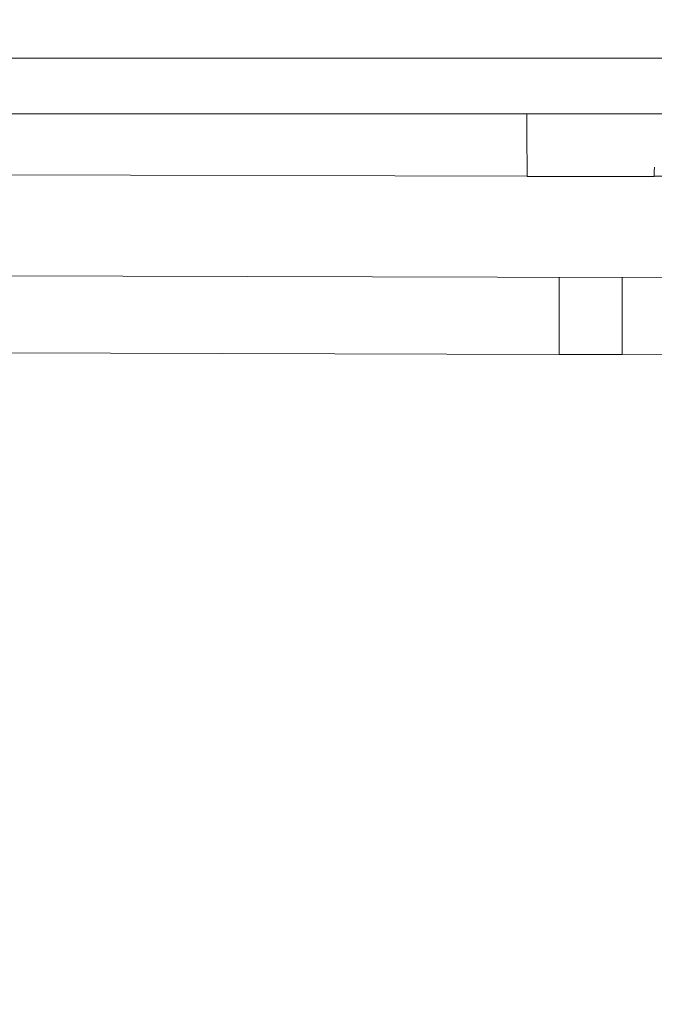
# Model space of a CAD drawing. Header units: millimetres. Extents: x -30280 to 309309, y -17460 to 4378.
# Tile 472 of 656: x 149061 to 149192, y -14654 to -14450. Entities that reach past the tile are written whole.
import ezdxf

# ---------------------------------------------------------------- set-up
doc = ezdxf.new("R2010")
doc.units = ezdxf.units.MM
doc.header["$MEASUREMENT"] = 0
doc.linetypes.add('Wipeout_Contour', pattern=[1000, 0, -1000])
doc.layers.add('P1_PLANTA PRIMERA_4_Nuevo_08_E_Envans secs', color=7, linetype='Continuous')
doc.layers.add('P1_PLANTA PRIMERA_4_Nuevo_09_EI_Mobiliari general', color=7, linetype='Continuous')
doc.layers.add('P1_PLANTA PRIMERA_4_Nuevo_09_EI_Mobiliari general_Pluma_Nº__1', color=7, linetype='Continuous', lineweight=5)

msp = doc.modelspace()

# ---------------------------------------------------------------- wipeouts: each hides what was drawn before it
at = {"color": 254, "linetype": 'Wipeout_Contour', "lineweight": 0, "ltscale": 599509.053032}
msp.add_wipeout([(148953.93, -14450.53), (148953.93, -14452.11), (149403.93, -14452.11), (149403.93, -14450.53)], dxfattribs=at).dxf.layer = 'P1_PLANTA PRIMERA_4_Nuevo_09_EI_Mobiliari general'
at = {"color": 254, "linetype": 'Wipeout_Contour', "lineweight": 0, "ltscale": 599513.938598}
msp.add_wipeout([(148953.93, -14458.21), (148953.93, -14469.75), (149403.93, -14469.75), (149403.93, -14458.21)], dxfattribs=at).dxf.layer = 'P1_PLANTA PRIMERA_4_Nuevo_09_EI_Mobiliari general'
at = {"color": 254, "linetype": 'Wipeout_Contour', "lineweight": 0, "ltscale": 4196670.270934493}
msp.add_wipeout([(148991.82, -14505.3), (148997.83, -14503.7), (149003.49, -14503.22), (149178.93, -14503.68), (149354.37, -14503.2), (149360.03, -14503.7), (149365.58, -14505.15), (149364.46, -14496.36), (149363.69, -14493.5), (149362.44, -14490.8), (149360.73, -14488.37), (149358.63, -14486.28), (149356.2, -14484.58), (149353.5, -14483.33), (149350.63, -14482.57), (149347.67, -14482.32), (149192.12, -14482.73), (149178.93, -14482.76), (149165.74, -14482.8), (149010.18, -14482.29), (149007.23, -14482.57), (149004.36, -14483.33), (149001.66, -14484.58), (148999.23, -14486.28), (148997.12, -14488.37), (148995.42, -14490.8), (148994.16, -14493.5), (148993.39, -14496.36)], dxfattribs=at).dxf.layer = 'P1_PLANTA PRIMERA_4_Nuevo_09_EI_Mobiliari general'
at = {"color": 254, "linetype": 'Wipeout_Contour', "lineweight": 0, "ltscale": 599521.159057}
msp.add_wipeout([(149172.4, -14515.7), (149172.41, -14516.84), (149178.93, -14516.82), (149178.93, -14515.68)], dxfattribs=at).dxf.layer = 'P1_PLANTA PRIMERA_4_Nuevo_09_EI_Mobiliari general'

# ---------------------------------------------------------------- next in the draw order: wipeouts: each hides what was drawn before it
at = {"color": 254, "linetype": 'Wipeout_Contour', "lineweight": 0, "ltscale": 599509.857857}
msp.add_wipeout([(148953.93, -14452.11), (148953.93, -14454.7), (149403.93, -14454.7), (149403.93, -14452.11)], dxfattribs=at).dxf.layer = 'P1_PLANTA PRIMERA_4_Nuevo_09_EI_Mobiliari general'
at = {"color": 254, "linetype": 'Wipeout_Contour', "lineweight": 0, "ltscale": 449468.687161}
msp.add_wipeout([(149010.16, -14469.75), (149178.93, -14470.76), (149178.93, -14469.75)], dxfattribs=at).dxf.layer = 'P1_PLANTA PRIMERA_4_Nuevo_09_EI_Mobiliari general'
at = {"color": 254, "linetype": 'Wipeout_Contour', "lineweight": 0, "ltscale": 449995.701662}
msp.add_wipeout([(149354.37, -14503.32), (149178.93, -14503.8), (149354.37, -14503.68)], dxfattribs=at).dxf.layer = 'P1_PLANTA PRIMERA_4_Nuevo_09_EI_Mobiliari general'
at = {"color": 254, "linetype": 'Wipeout_Contour', "lineweight": 0, "ltscale": 449643.834677}
msp.add_wipeout([(149178.93, -14516.82), (149172.41, -14516.84), (149178.93, -14517.81)], dxfattribs=at).dxf.layer = 'P1_PLANTA PRIMERA_4_Nuevo_09_EI_Mobiliari general'

# ---------------------------------------------------------------- next in the draw order: wipeouts: each hides what was drawn before it
at = {"color": 254, "linetype": 'Wipeout_Contour', "lineweight": 0, "ltscale": 599511.034727}
msp.add_wipeout([(148953.93, -14454.7), (148953.93, -14458.21), (149403.93, -14458.21), (149403.93, -14454.7)], dxfattribs=at).dxf.layer = 'P1_PLANTA PRIMERA_4_Nuevo_09_EI_Mobiliari general'
at = {"color": 254, "linetype": 'Wipeout_Contour', "lineweight": 0, "ltscale": 599180.729726}
msp.add_wipeout([(149010.15, -14470.29), (149010.15, -14471.56), (149178.93, -14472.03), (149178.93, -14470.76)], dxfattribs=at).dxf.layer = 'P1_PLANTA PRIMERA_4_Nuevo_09_EI_Mobiliari general'
at = {"color": 254, "linetype": 'Wipeout_Contour', "lineweight": 0, "ltscale": 449995.836639}
msp.add_wipeout([(149354.37, -14503.68), (149178.93, -14504.16), (149354.37, -14504.27)], dxfattribs=at).dxf.layer = 'P1_PLANTA PRIMERA_4_Nuevo_09_EI_Mobiliari general'
at = {"color": 254, "linetype": 'Wipeout_Contour', "lineweight": 0, "ltscale": 449644.106752}
msp.add_wipeout([(149178.93, -14517.81), (149172.41, -14517.82), (149178.93, -14518.61)], dxfattribs=at).dxf.layer = 'P1_PLANTA PRIMERA_4_Nuevo_09_EI_Mobiliari general'

# ---------------------------------------------------------------- next in the draw order: wipeouts: each hides what was drawn before it
at = {"color": 254, "linetype": 'Wipeout_Contour', "lineweight": 0, "ltscale": 599181.289098}
msp.add_wipeout([(149010.15, -14471.56), (149010.21, -14472.9), (149178.93, -14473.38), (149178.93, -14472.03)], dxfattribs=at).dxf.layer = 'P1_PLANTA PRIMERA_4_Nuevo_09_EI_Mobiliari general'
at = {"color": 254, "linetype": 'Wipeout_Contour', "lineweight": 0, "ltscale": 449996.009766}
msp.add_wipeout([(149354.37, -14504.27), (149178.93, -14504.75), (149354.37, -14505.07)], dxfattribs=at).dxf.layer = 'P1_PLANTA PRIMERA_4_Nuevo_09_EI_Mobiliari general'
at = {"color": 254, "linetype": 'Wipeout_Contour', "lineweight": 0, "ltscale": 449644.322309}
msp.add_wipeout([(149178.93, -14518.61), (149172.41, -14518.62), (149178.93, -14519.2)], dxfattribs=at).dxf.layer = 'P1_PLANTA PRIMERA_4_Nuevo_09_EI_Mobiliari general'

# ---------------------------------------------------------------- next in the draw order: wipeouts: each hides what was drawn before it
at = {"color": 254, "linetype": 'Wipeout_Contour', "lineweight": 0, "ltscale": 599852.236408}
msp.add_wipeout([(149347.7, -14469.75), (149178.93, -14469.75), (149178.93, -14470.76), (149347.7, -14470.29)], dxfattribs=at).dxf.layer = 'P1_PLANTA PRIMERA_4_Nuevo_09_EI_Mobiliari general'
at = {"color": 254, "linetype": 'Wipeout_Contour', "lineweight": 0, "ltscale": 898746.337019}
msp.add_wipeout([(149010.15, -14472.93), (149010.21, -14474.29), (149165.72, -14474.73), (149165.71, -14473.41), (149178.93, -14473.38), (149010.15, -14472.9)], dxfattribs=at).dxf.layer = 'P1_PLANTA PRIMERA_4_Nuevo_09_EI_Mobiliari general'
at = {"color": 254, "linetype": 'Wipeout_Contour', "lineweight": 0, "ltscale": 449996.252659}
msp.add_wipeout([(149354.37, -14505.07), (149178.93, -14505.55), (149354.38, -14506.05)], dxfattribs=at).dxf.layer = 'P1_PLANTA PRIMERA_4_Nuevo_09_EI_Mobiliari general'
at = {"color": 254, "linetype": 'Wipeout_Contour', "lineweight": 0, "ltscale": 449644.475535}
msp.add_wipeout([(149178.93, -14519.2), (149172.41, -14519.21), (149178.93, -14519.56)], dxfattribs=at).dxf.layer = 'P1_PLANTA PRIMERA_4_Nuevo_09_EI_Mobiliari general'

# ---------------------------------------------------------------- next in the draw order: wipeouts: each hides what was drawn before it
at = {"color": 254, "linetype": 'Wipeout_Contour', "lineweight": 0, "ltscale": 599852.680582}
msp.add_wipeout([(149347.7, -14470.29), (149178.93, -14470.76), (149178.93, -14472.03), (149347.71, -14471.56)], dxfattribs=at).dxf.layer = 'P1_PLANTA PRIMERA_4_Nuevo_09_EI_Mobiliari general'
at = {"color": 254, "linetype": 'Wipeout_Contour', "lineweight": 0, "ltscale": 749035.265608}
msp.add_wipeout([(149010.21, -14474.29), (149010.2, -14475.68), (149165.72, -14476.12), (149165.72, -14474.8), (149178.93, -14474.76)], dxfattribs=at).dxf.layer = 'P1_PLANTA PRIMERA_4_Nuevo_09_EI_Mobiliari general'
at = {"color": 254, "linetype": 'Wipeout_Contour', "lineweight": 0, "ltscale": 449298.381287}
msp.add_wipeout([(149003.48, -14504.27), (149178.93, -14504.75), (149003.49, -14503.68)], dxfattribs=at).dxf.layer = 'P1_PLANTA PRIMERA_4_Nuevo_09_EI_Mobiliari general'
at = {"color": 254, "linetype": 'Wipeout_Contour', "lineweight": 0, "ltscale": 599879.76362}
msp.add_wipeout([(149354.38, -14506.05), (149178.93, -14506.54), (149178.93, -14507.68), (149354.38, -14507.2)], dxfattribs=at).dxf.layer = 'P1_PLANTA PRIMERA_4_Nuevo_09_EI_Mobiliari general'

# ---------------------------------------------------------------- next in the draw order: wipeouts: each hides what was drawn before it
at = {"color": 254, "linetype": 'Wipeout_Contour', "lineweight": 0, "ltscale": 749899.729346}
msp.add_wipeout([(149347.71, -14471.56), (149178.93, -14472.03), (149178.93, -14473.38), (149347.65, -14472.9), (149347.64, -14471.58)], dxfattribs=at).dxf.layer = 'P1_PLANTA PRIMERA_4_Nuevo_09_EI_Mobiliari general'
at = {"color": 254, "linetype": 'Wipeout_Contour', "lineweight": 0, "ltscale": 599156.634985}
msp.add_wipeout([(149010.2, -14477.03), (149165.72, -14477.46), (149165.72, -14476.19), (149010.2, -14475.68)], dxfattribs=at).dxf.layer = 'P1_PLANTA PRIMERA_4_Nuevo_09_EI_Mobiliari general'
at = {"color": 254, "linetype": 'Wipeout_Contour', "lineweight": 0, "ltscale": 599545.19189}
msp.add_wipeout([(149178.93, -14477.5), (149192.14, -14477.54), (149192.14, -14476.19), (149178.93, -14476.15)], dxfattribs=at).dxf.layer = 'P1_PLANTA PRIMERA_4_Nuevo_09_EI_Mobiliari general'
at = {"color": 254, "linetype": 'Wipeout_Contour', "lineweight": 0, "ltscale": 599880.235061}
msp.add_wipeout([(149178.93, -14507.68), (149178.93, -14508.94), (149354.38, -14508.46), (149354.38, -14507.2)], dxfattribs=at).dxf.layer = 'P1_PLANTA PRIMERA_4_Nuevo_09_EI_Mobiliari general'

# ---------------------------------------------------------------- next in the draw order: wipeouts: each hides what was drawn before it
at = {"color": 254, "linetype": 'Wipeout_Contour', "lineweight": 0, "ltscale": 899754.088258}
msp.add_wipeout([(149347.71, -14472.9), (149165.71, -14473.41), (149165.72, -14474.73), (149178.93, -14474.76), (149347.65, -14474.29), (149347.65, -14472.93)], dxfattribs=at).dxf.layer = 'P1_PLANTA PRIMERA_4_Nuevo_09_EI_Mobiliari general'
at = {"color": 254, "linetype": 'Wipeout_Contour', "lineweight": 0, "ltscale": 599157.139849}
msp.add_wipeout([(149010.2, -14477.03), (149010.19, -14478.29), (149165.73, -14478.73), (149165.72, -14477.54)], dxfattribs=at).dxf.layer = 'P1_PLANTA PRIMERA_4_Nuevo_09_EI_Mobiliari general'
at = {"color": 254, "linetype": 'Wipeout_Contour', "lineweight": 0, "ltscale": 599545.688975}
msp.add_wipeout([(149178.93, -14477.5), (149178.93, -14478.76), (149192.13, -14478.8), (149192.14, -14477.54)], dxfattribs=at).dxf.layer = 'P1_PLANTA PRIMERA_4_Nuevo_09_EI_Mobiliari general'
at = {"color": 254, "linetype": 'Wipeout_Contour', "lineweight": 0, "ltscale": 449298.867023}
msp.add_wipeout([(149003.48, -14506.05), (149178.93, -14506.54), (149003.48, -14505.07)], dxfattribs=at).dxf.layer = 'P1_PLANTA PRIMERA_4_Nuevo_09_EI_Mobiliari general'
at = {"color": 254, "linetype": 'Wipeout_Contour', "lineweight": 0, "ltscale": 599880.746915}
msp.add_wipeout([(149354.38, -14508.46), (149178.93, -14508.94), (149178.93, -14510.29), (149354.39, -14509.81)], dxfattribs=at).dxf.layer = 'P1_PLANTA PRIMERA_4_Nuevo_09_EI_Mobiliari general'

# ---------------------------------------------------------------- next in the draw order: wipeouts: each hides what was drawn before it
at = {"color": 254, "linetype": 'Wipeout_Contour', "lineweight": 0, "ltscale": 749874.724671}
msp.add_wipeout([(149347.65, -14474.29), (149165.72, -14474.8), (149165.72, -14476.19), (149347.66, -14475.68), (149347.65, -14474.32)], dxfattribs=at).dxf.layer = 'P1_PLANTA PRIMERA_4_Nuevo_09_EI_Mobiliari general'
at = {"color": 254, "linetype": 'Wipeout_Contour', "lineweight": 0, "ltscale": 599157.605322}
msp.add_wipeout([(149010.19, -14479.44), (149165.73, -14479.87), (149165.73, -14478.8), (149010.19, -14478.29)], dxfattribs=at).dxf.layer = 'P1_PLANTA PRIMERA_4_Nuevo_09_EI_Mobiliari general'
at = {"color": 254, "linetype": 'Wipeout_Contour', "lineweight": 0, "ltscale": 599546.147117}
msp.add_wipeout([(149178.93, -14478.76), (149178.93, -14479.91), (149192.13, -14479.94), (149192.13, -14478.8)], dxfattribs=at).dxf.layer = 'P1_PLANTA PRIMERA_4_Nuevo_09_EI_Mobiliari general'
at = {"color": 254, "linetype": 'Wipeout_Contour', "lineweight": 0, "ltscale": 599181.260151}
msp.add_wipeout([(149003.48, -14506.05), (149003.48, -14507.2), (149178.93, -14507.68), (149178.93, -14506.54)], dxfattribs=at).dxf.layer = 'P1_PLANTA PRIMERA_4_Nuevo_09_EI_Mobiliari general'
at = {"color": 254, "linetype": 'Wipeout_Contour', "lineweight": 0, "ltscale": 899834.542405}
msp.add_wipeout([(149354.39, -14509.81), (149178.93, -14510.29), (149185.47, -14510.31), (149185.47, -14511.66), (149354.33, -14511.2), (149354.32, -14509.83)], dxfattribs=at).dxf.layer = 'P1_PLANTA PRIMERA_4_Nuevo_09_EI_Mobiliari general'

# ---------------------------------------------------------------- next in the draw order: wipeouts: each hides what was drawn before it
at = {"color": 254, "linetype": 'Wipeout_Contour', "lineweight": 0, "ltscale": 599492.6067}
msp.add_wipeout([(149178.93, -14476.15), (149165.72, -14476.19), (149165.72, -14477.54), (149178.93, -14477.5)], dxfattribs=at).dxf.layer = 'P1_PLANTA PRIMERA_4_Nuevo_09_EI_Mobiliari general'
at = {"color": 254, "linetype": 'Wipeout_Contour', "lineweight": 0, "ltscale": 449291.884981}
msp.add_wipeout([(149010.19, -14481.22), (149165.73, -14481.66), (149010.19, -14480.42)], dxfattribs=at).dxf.layer = 'P1_PLANTA PRIMERA_4_Nuevo_09_EI_Mobiliari general'
at = {"color": 254, "linetype": 'Wipeout_Contour', "lineweight": 0, "ltscale": 449653.932994}
msp.add_wipeout([(149178.93, -14480.89), (149192.13, -14480.93), (149178.93, -14479.91)], dxfattribs=at).dxf.layer = 'P1_PLANTA PRIMERA_4_Nuevo_09_EI_Mobiliari general'
at = {"color": 254, "linetype": 'Wipeout_Contour', "lineweight": 0, "ltscale": 599181.720297}
msp.add_wipeout([(149003.48, -14507.2), (149003.47, -14508.46), (149178.93, -14508.94), (149178.93, -14507.68)], dxfattribs=at).dxf.layer = 'P1_PLANTA PRIMERA_4_Nuevo_09_EI_Mobiliari general'
at = {"color": 254, "linetype": 'Wipeout_Contour', "lineweight": 0, "ltscale": 749752.431632}
msp.add_wipeout([(149172.39, -14511.7), (149172.39, -14513.05), (149178.93, -14513.07), (149354.33, -14512.59), (149354.33, -14511.2)], dxfattribs=at).dxf.layer = 'P1_PLANTA PRIMERA_4_Nuevo_09_EI_Mobiliari general'

# ---------------------------------------------------------------- next in the draw order: wipeouts: each hides what was drawn before it
at = {"color": 254, "linetype": 'Wipeout_Contour', "lineweight": 0, "ltscale": 599493.118382}
msp.add_wipeout([(149178.93, -14477.5), (149165.72, -14477.54), (149165.73, -14478.8), (149178.93, -14478.76)], dxfattribs=at).dxf.layer = 'P1_PLANTA PRIMERA_4_Nuevo_09_EI_Mobiliari general'
at = {"color": 254, "linetype": 'Wipeout_Contour', "lineweight": 0, "ltscale": 449292.067083}
msp.add_wipeout([(149010.19, -14481.81), (149165.74, -14482.25), (149010.19, -14481.22)], dxfattribs=at).dxf.layer = 'P1_PLANTA PRIMERA_4_Nuevo_09_EI_Mobiliari general'
at = {"color": 254, "linetype": 'Wipeout_Contour', "lineweight": 0, "ltscale": 449654.367921}
msp.add_wipeout([(149178.93, -14482.28), (149192.12, -14482.32), (149178.93, -14481.69)], dxfattribs=at).dxf.layer = 'P1_PLANTA PRIMERA_4_Nuevo_09_EI_Mobiliari general'
at = {"color": 254, "linetype": 'Wipeout_Contour', "lineweight": 0, "ltscale": 599182.21936}
msp.add_wipeout([(149003.47, -14508.46), (149003.47, -14509.81), (149178.93, -14510.29), (149178.93, -14508.94)], dxfattribs=at).dxf.layer = 'P1_PLANTA PRIMERA_4_Nuevo_09_EI_Mobiliari general'
at = {"color": 254, "linetype": 'Wipeout_Contour', "lineweight": 0, "ltscale": 749778.874905}
msp.add_wipeout([(149178.93, -14513.07), (149185.46, -14513.09), (149185.46, -14514.4), (149354.34, -14513.93), (149354.33, -14512.61)], dxfattribs=at).dxf.layer = 'P1_PLANTA PRIMERA_4_Nuevo_09_EI_Mobiliari general'

# ---------------------------------------------------------------- next in the draw order: wipeouts: each hides what was drawn before it
at = {"color": 254, "linetype": 'Wipeout_Contour', "lineweight": 0, "ltscale": 599493.589992}
msp.add_wipeout([(149178.93, -14478.76), (149165.73, -14478.8), (149165.73, -14479.94), (149178.93, -14479.91)], dxfattribs=at).dxf.layer = 'P1_PLANTA PRIMERA_4_Nuevo_09_EI_Mobiliari general'
at = {"color": 254, "linetype": 'Wipeout_Contour', "lineweight": 0, "ltscale": 449292.180458}
msp.add_wipeout([(149010.18, -14482.17), (149165.74, -14482.61), (149010.19, -14481.81)], dxfattribs=at).dxf.layer = 'P1_PLANTA PRIMERA_4_Nuevo_09_EI_Mobiliari general'
at = {"color": 254, "linetype": 'Wipeout_Contour', "lineweight": 0, "ltscale": 449654.490346}
msp.add_wipeout([(149178.93, -14482.64), (149192.12, -14482.68), (149178.93, -14482.28)], dxfattribs=at).dxf.layer = 'P1_PLANTA PRIMERA_4_Nuevo_09_EI_Mobiliari general'
at = {"color": 254, "linetype": 'Wipeout_Contour', "lineweight": 0, "ltscale": 749078.502406}
msp.add_wipeout([(149003.47, -14509.81), (149003.53, -14511.2), (149178.93, -14511.68), (149185.47, -14511.66), (149185.47, -14510.31)], dxfattribs=at).dxf.layer = 'P1_PLANTA PRIMERA_4_Nuevo_09_EI_Mobiliari general'
at = {"color": 254, "linetype": 'Wipeout_Contour', "lineweight": 0, "ltscale": 599895.746969}
msp.add_wipeout([(149185.46, -14514.4), (149185.46, -14515.66), (149354.34, -14515.2), (149354.34, -14513.95)], dxfattribs=at).dxf.layer = 'P1_PLANTA PRIMERA_4_Nuevo_09_EI_Mobiliari general'

# ---------------------------------------------------------------- next in the draw order: wipeouts: each hides what was drawn before it
at = {"color": 254, "linetype": 'Wipeout_Contour', "lineweight": 0, "ltscale": 449626.480498}
msp.add_wipeout([(149178.93, -14479.91), (149165.73, -14479.94), (149178.93, -14480.89)], dxfattribs=at).dxf.layer = 'P1_PLANTA PRIMERA_4_Nuevo_09_EI_Mobiliari general'
at = {"color": 254, "linetype": 'Wipeout_Contour', "lineweight": 0, "ltscale": 749053.035827}
msp.add_wipeout([(149003.53, -14511.2), (149003.53, -14512.59), (149172.39, -14513.05), (149172.39, -14511.7), (149178.93, -14511.68)], dxfattribs=at).dxf.layer = 'P1_PLANTA PRIMERA_4_Nuevo_09_EI_Mobiliari general'
at = {"color": 254, "linetype": 'Wipeout_Contour', "lineweight": 0, "ltscale": 599896.212647}
msp.add_wipeout([(149185.46, -14515.66), (149185.45, -14516.8), (149354.34, -14516.34), (149354.34, -14515.22)], dxfattribs=at).dxf.layer = 'P1_PLANTA PRIMERA_4_Nuevo_09_EI_Mobiliari general'

# ---------------------------------------------------------------- next in the draw order: wipeouts: each hides what was drawn before it
at = {"color": 254, "linetype": 'Wipeout_Contour', "lineweight": 0, "ltscale": 449626.7519}
msp.add_wipeout([(149178.93, -14480.89), (149165.73, -14480.93), (149178.93, -14481.69)], dxfattribs=at).dxf.layer = 'P1_PLANTA PRIMERA_4_Nuevo_09_EI_Mobiliari general'
at = {"color": 254, "linetype": 'Wipeout_Contour', "lineweight": 0, "ltscale": 599196.926506}
msp.add_wipeout([(149003.52, -14513.93), (149185.46, -14514.43), (149185.46, -14513.09), (149003.53, -14512.59)], dxfattribs=at).dxf.layer = 'P1_PLANTA PRIMERA_4_Nuevo_09_EI_Mobiliari general'

# ---------------------------------------------------------------- next in the draw order: wipeouts: each hides what was drawn before it
at = {"color": 254, "linetype": 'Wipeout_Contour', "lineweight": 0, "ltscale": 449626.967222}
msp.add_wipeout([(149178.93, -14481.69), (149165.73, -14481.73), (149178.93, -14482.28)], dxfattribs=at).dxf.layer = 'P1_PLANTA PRIMERA_4_Nuevo_09_EI_Mobiliari general'
at = {"color": 254, "linetype": 'Wipeout_Contour', "lineweight": 0, "ltscale": 898956.705027}
msp.add_wipeout([(149003.52, -14513.93), (149003.52, -14515.2), (149185.46, -14515.7), (149185.46, -14514.43), (149178.93, -14514.41), (149172.4, -14514.43)], dxfattribs=at).dxf.layer = 'P1_PLANTA PRIMERA_4_Nuevo_09_EI_Mobiliari general'

# ---------------------------------------------------------------- next in the draw order: wipeouts: each hides what was drawn before it
at = {"color": 254, "linetype": 'Wipeout_Contour', "lineweight": 0, "ltscale": 449627.121452}
msp.add_wipeout([(149178.93, -14482.28), (149165.74, -14482.32), (149178.93, -14482.64)], dxfattribs=at).dxf.layer = 'P1_PLANTA PRIMERA_4_Nuevo_09_EI_Mobiliari general'
at = {"color": 254, "linetype": 'Wipeout_Contour', "lineweight": 0, "ltscale": 599171.89196}
msp.add_wipeout([(149003.52, -14515.2), (149003.52, -14516.34), (149172.41, -14516.8), (149172.4, -14515.7)], dxfattribs=at).dxf.layer = 'P1_PLANTA PRIMERA_4_Nuevo_09_EI_Mobiliari general'
at = {"color": 254, "linetype": 'Wipeout_Contour', "lineweight": 0, "ltscale": 599547.135763}
msp.add_wipeout([(149178.93, -14516.82), (149185.45, -14516.84), (149185.46, -14515.7), (149178.93, -14515.68)], dxfattribs=at).dxf.layer = 'P1_PLANTA PRIMERA_4_Nuevo_09_EI_Mobiliari general'

# ---------------------------------------------------------------- next in the draw order: wipeouts: each hides what was drawn before it
at = {"color": 254, "linetype": 'Wipeout_Contour', "lineweight": 0, "ltscale": 449295.95938}
msp.add_wipeout([(149003.51, -14518.12), (149172.41, -14518.59), (149003.51, -14517.32)], dxfattribs=at).dxf.layer = 'P1_PLANTA PRIMERA_4_Nuevo_09_EI_Mobiliari general'

# ---------------------------------------------------------------- next in the draw order: wipeouts: each hides what was drawn before it
at = {"color": 254, "linetype": 'Wipeout_Contour', "lineweight": 0, "ltscale": 449296.141336}
msp.add_wipeout([(149003.51, -14518.71), (149172.41, -14519.18), (149003.51, -14518.12)], dxfattribs=at).dxf.layer = 'P1_PLANTA PRIMERA_4_Nuevo_09_EI_Mobiliari general'

# ---------------------------------------------------------------- next in the draw order: wipeouts: each hides what was drawn before it
at = {"color": 254, "linetype": 'Wipeout_Contour', "lineweight": 0, "ltscale": 449296.254401}
msp.add_wipeout([(149003.51, -14519.07), (149172.42, -14519.54), (149003.51, -14518.71)], dxfattribs=at).dxf.layer = 'P1_PLANTA PRIMERA_4_Nuevo_09_EI_Mobiliari general'

# ---------------------------------------------------------------- next in the draw order: wipeouts: each hides what was drawn before it
at = {"color": 254, "linetype": 'Wipeout_Contour', "lineweight": 0, "ltscale": 11546169.40718183}
msp.add_wipeout([(147377.62, -12475.05), (147377.62, -14920.05), (147901.16, -14920.05), (147903.85, -14904.98), (147970.96, -14530.19), (147971.59, -14527.86), (147975.53, -14505.56), (147953.93, -14505.56), (147953.93, -14450), (147967.57, -14023.89), (148390.29, -14023.89), (148403.86, -14450), (148403.93, -14505.56), (148382.33, -14505.56), (148386.26, -14527.86), (148386.9, -14530.19), (148428.93, -14764.93), (148470.96, -14530.19), (148471.59, -14527.86), (148475.53, -14505.56), (148453.93, -14505.56), (148453.93, -14450), (148467.57, -14023.89), (148890.29, -14023.89), (148903.86, -14450), (148903.93, -14505.56), (148882.33, -14505.56), (148886.26, -14527.86), (148886.9, -14530.19), (148928.93, -14764.93), (148970.96, -14530.19), (148971.59, -14527.86), (148975.53, -14505.56), (148953.93, -14505.56), (148953.93, -14450), (148967.57, -14023.89), (149390.29, -14023.89), (149403.86, -14450), (149403.93, -14505.56), (149382.33, -14505.56), (149386.26, -14527.86), (149386.9, -14530.19), (149428.93, -14764.93), (149470.96, -14530.19), (149471.59, -14527.86), (149475.53, -14505.56), (149453.93, -14505.56), (149453.93, -14450), (149467.57, -14023.89), (149890.29, -14023.89), (149903.86, -14450), (149903.93, -14505.56), (149882.33, -14505.56), (149886.26, -14527.86), (149886.9, -14530.19), (149928.93, -14764.93), (149970.96, -14530.19), (149971.59, -14527.86), (149975.53, -14505.56), (149953.93, -14505.56), (149953.93, -14450), (149967.57, -14023.89), (150390.29, -14023.89), (150403.86, -14450), (150403.93, -14505.56), (150382.33, -14505.56), (150386.26, -14527.86), (150386.9, -14530.19), (150428.93, -14764.93), (150470.96, -14530.19), (150471.59, -14527.86), (150475.53, -14505.56), (150453.93, -14505.56), (150453.93, -14450), (150467.57, -14023.89), (150732.62, -14023.89), (150732.62, -12475.05)], dxfattribs=at).dxf.layer = 'P1_PLANTA PRIMERA_4_Nuevo_08_E_Envans secs'

# ---------------------------------------------------------------- next in the draw order: linework, layer by layer
at = {"layer": 'P1_PLANTA PRIMERA_4_Nuevo_09_EI_Mobiliari general_Pluma_Nº__1', "color": 7, "linetype": 'Continuous', "lineweight": 5}
for p, q in [((149403.93, -14458.22), (148953.93, -14458.22)), ((149403.93, -14469.75), (148953.93, -14469.75)), ((149165.7, -14469.75), (149165.7, -14470.73)), ((149165.7, -14470.8), (149165.71, -14471.99)), ((149165.71, -14471.99), (149165.71, -14472.07)), ((149165.71, -14472.07), (149165.71, -14473.34)), ((149165.71, -14473.34), (149165.71, -14473.41)), ((149165.71, -14473.41), (149165.72, -14474.73)), ((149165.72, -14474.73), (149165.72, -14474.8)), ((149165.72, -14474.8), (149165.72, -14476.12)), ((149165.72, -14476.12), (149165.72, -14476.19)), ((149165.72, -14476.19), (149165.72, -14477.46)), ((149165.72, -14477.46), (149165.72, -14477.54)), ((149165.72, -14477.54), (149165.73, -14478.73)), ((149165.73, -14478.73), (149165.73, -14478.8)), ((149165.73, -14478.8), (149165.73, -14479.87)), ((149165.73, -14479.87), (149165.73, -14479.94)), ((149165.73, -14479.87), (149165.73, -14480.93)), ((149165.73, -14480.93), (149165.73, -14480.86)), ((149165.73, -14480.86), (149165.73, -14481.73)), ((149165.73, -14481.73), (149165.73, -14481.66)), ((149165.73, -14481.66), (149165.74, -14482.32)), ((149192.13, -14480.86), (149192.12, -14481.73)), ((149192.12, -14481.73), (149192.12, -14481.66)), ((149192.12, -14481.66), (149192.12, -14482.32)), ((149010.12, -14482.29), (149165.74, -14482.73)), ((149165.74, -14482.32), (149165.74, -14482.25)), ((149165.74, -14482.25), (149165.74, -14482.68)), ((149165.74, -14482.68), (149165.74, -14482.8)), ((149178.93, -14482.76), (149165.74, -14482.8)), ((149178.93, -14482.76), (149192.12, -14482.8)), ((149192.12, -14482.32), (149192.12, -14482.25)), ((149192.12, -14482.25), (149192.12, -14482.68)), ((149347.74, -14482.29), (149192.12, -14482.73)), ((149192.12, -14482.68), (149192.12, -14482.8)), ((149003.49, -14503.2), (149185.48, -14503.7)), ((149354.37, -14503.2), (149172.37, -14503.7)), ((149172.37, -14503.7), (149172.37, -14503.78)), ((149172.37, -14503.78), (149172.37, -14504.14)), ((149172.37, -14504.14), (149172.37, -14504.73)), ((149185.48, -14503.7), (149185.49, -14503.78)), ((149185.48, -14504.14), (149185.48, -14504.73)), ((149185.49, -14503.78), (149185.48, -14504.14)), ((149172.37, -14504.73), (149172.38, -14505.53)), ((149172.38, -14505.53), (149172.38, -14506.52)), ((149185.48, -14504.73), (149185.48, -14505.53)), ((149185.48, -14505.53), (149185.48, -14506.52)), ((149172.38, -14506.52), (149172.38, -14507.66)), ((149172.38, -14507.66), (149172.38, -14508.92)), ((149185.48, -14507.66), (149185.47, -14508.92)), ((149185.48, -14506.52), (149185.48, -14507.66)), ((149172.38, -14508.92), (149172.39, -14510.27)), ((149172.39, -14510.27), (149172.39, -14511.66)), ((149185.47, -14508.92), (149185.47, -14510.27)), ((149185.47, -14510.27), (149185.47, -14511.66)), ((149172.39, -14511.66), (149172.39, -14513.05)), ((149185.47, -14511.66), (149185.46, -14513.05)), ((149172.39, -14513.05), (149172.4, -14514.4)), ((149172.4, -14514.4), (149172.4, -14515.66)), ((149185.46, -14513.05), (149185.46, -14514.4)), ((149185.46, -14514.4), (149185.46, -14515.66)), ((149172.4, -14515.66), (149172.41, -14516.8)), ((149185.46, -14515.66), (149185.45, -14516.8)), ((149172.41, -14516.8), (149172.41, -14517.79)), ((149185.45, -14516.8), (149185.45, -14517.79))]:
    msp.add_line(p, q, dxfattribs=at)

# ---------------------------------------------------------------- next in the draw order: wipeouts: each hides what was drawn before it
at = {"color": 254, "linetype": 'Wipeout_Contour', "lineweight": 0, "ltscale": 3747294.117510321}
msp.add_wipeout([(148937.55, -14813.08), (148956.7, -14920.05), (149401.16, -14920.05), (149420.31, -14813.08), (149419.31, -14807.4), (149370.49, -14530.51), (149369.17, -14527.56), (149367.51, -14525.23), (149365.39, -14523.15), (149362.94, -14521.46), (149360.22, -14520.22), (149357.33, -14519.47), (149354.35, -14519.22), (149185.44, -14519.66), (149178.93, -14519.68), (149172.42, -14519.7), (149003.5, -14519.2), (149000.52, -14519.47), (148997.63, -14520.22), (148994.92, -14521.46), (148992.47, -14523.15), (148990.35, -14525.23), (148988.69, -14527.56), (148987.48, -14530.11), (148938.56, -14807.36)], dxfattribs=at).dxf.layer = 'P1_PLANTA PRIMERA_4_Nuevo_08_E_Envans secs'

# ---------------------------------------------------------------- next in the draw order: linework, layer by layer
at = {"layer": 'P1_PLANTA PRIMERA_4_Nuevo_09_EI_Mobiliari general_Pluma_Nº__1', "color": 7, "linetype": 'Continuous', "lineweight": 5}
for p, q in [((149172.41, -14517.79), (149172.41, -14518.59)), ((149172.41, -14518.59), (149172.41, -14519.18)), ((149185.45, -14518.59), (149185.44, -14519.18)), ((149185.45, -14517.79), (149185.45, -14518.59)), ((149003.44, -14519.2), (149172.42, -14519.66)), ((149172.41, -14519.18), (149172.42, -14519.54)), ((149172.42, -14519.54), (149172.42, -14519.66)), ((149179.63, -14519.68), (149172.42, -14519.66)), ((149178.22, -14519.68), (149185.44, -14519.66)), ((149185.44, -14519.18), (149185.44, -14519.54)), ((149354.42, -14519.2), (149185.44, -14519.66)), ((149185.44, -14519.54), (149185.44, -14519.66))]:
    msp.add_line(p, q, dxfattribs=at)

doc.saveas('drawing.dxf')
